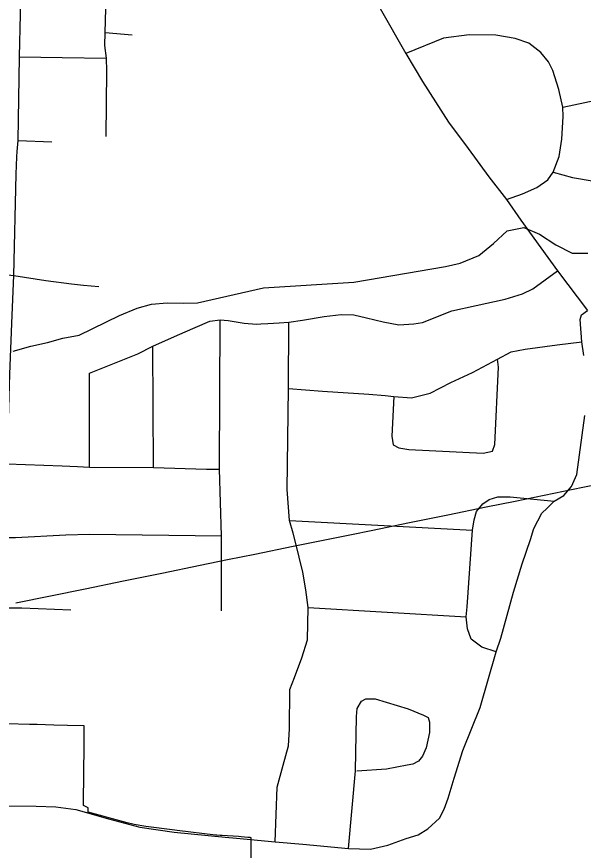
# Model space of a CAD drawing. Extents: x -6.1 to 38, y -7.7 to 22.
# Drawn here: x 5.97 to 6.42, y 16.475 to 17.136 of the extents above; entities that cross this region are included whole.
import ezdxf

# ---------------------------------------------------------------- set-up
doc = ezdxf.new("R2010")
doc.units = 0
for name, color, linetype in [('GM_X_City_Street', 7, 'Continuous'), ('GM_X_Corporation', 7, 'Continuous'), ('GM_X_County_Road', 7, 'Continuous'), ('GM_X_Minor_River', 7, 'Continuous'), ('GM_X_Minor_River_Text', 7, 'Continuous'), ('GM_X_State_Route', 7, 'Continuous'), ('GM_X_Township_Road', 7, 'Continuous'), ('GM_X_US_Route', 7, 'Continuous')]:
    doc.layers.add(name, color=color, linetype=linetype)

msp = doc.modelspace()

# ---------------------------------------------------------------- linework, layer by layer
at = {"layer": 'GM_X_City_Street'}
for p, q in [((6.04058, 17.12294), (6.06191, 17.12125)), ((5.97153, 17.03748), (5.99832, 17.03642)), ((6.079, 16.77805), (6.07832, 16.87438)), ((6.02812, 16.77851), (6.02812, 16.8529)), ((6.18686, 16.73599), (6.33192, 16.7285)), ((6.20157, 16.66702), (6.32709, 16.65961))]:
    msp.add_line(p, q, dxfattribs=at)
for points in [[(6.04134, 17.04064), (6.04197, 17.09274), (6.04174, 17.10272), (6.04028, 17.11277), (6.04058, 17.12294), (6.04197, 17.17014), (6.0434, 17.23969), (6.04507, 17.25461), (6.04563, 17.30191)], [(6.35905, 16.99061), (6.37176, 16.99515), (6.38313, 17.00003), (6.39174, 17.00611), (6.39594, 17.01229), (6.40069, 17.02475), (6.40277, 17.03849), (6.40381, 17.0564), (6.4036, 17.06389), (6.40048, 17.07784), (6.39569, 17.09304), (6.39236, 17.0999), (6.38611, 17.10719), (6.37675, 17.11469), (6.36591, 17.11823), (6.35062, 17.12102), (6.32949, 17.1213), (6.30892, 17.11851), (6.27917, 17.10628)], [(5.97258, 17.10371), (6.00642, 17.10322), (6.04174, 17.10272)], [(6.39594, 17.01229), (6.41131, 17.00809), (6.42858, 17.00518), (6.44709, 17.0045), (6.46194, 17.00511), (6.47823, 17.0083), (6.48714, 17.01074), (6.49518, 17.01506), (6.50122, 17.01936), (6.50602, 17.0248), (6.50941, 17.02986), (6.51236, 17.03679), (6.51403, 17.04436), (6.51551, 17.05466), (6.51381, 17.07569)], [(6.4036, 17.06389), (6.42984, 17.06951)], [(5.7769, 16.86559), (5.79291, 16.86772), (5.82752, 16.87028), (5.84897, 16.87232), (5.85482, 16.87393), (5.85958, 16.87696), (5.86348, 16.87913), (5.86796, 16.8849), (5.87099, 16.89097), (5.87215, 16.89674), (5.87641, 16.92511), (5.87957, 16.94072), (5.8899, 16.94003), (5.92555, 16.93518), (5.96815, 16.93033), (5.99346, 16.92653), (6.01392, 16.92379), (6.02341, 16.92273), (6.03565, 16.92168)], [(6.16403, 16.89197), (6.16968, 16.89225), (6.17872, 16.89293), (6.18619, 16.89338), (6.19704, 16.89496), (6.21423, 16.8979), (6.22779, 16.89949), (6.23775, 16.89926), (6.24792, 16.89677), (6.26104, 16.89361), (6.27343, 16.89116), (6.28556, 16.89192), (6.29243, 16.89317), (6.3157, 16.9024), (6.3349, 16.9067), (6.35801, 16.91149), (6.37178, 16.91595), (6.37977, 16.91983), (6.39942, 16.93414)], [(6.02812, 16.8529), (6.06641, 16.86818), (6.07832, 16.87438), (6.098, 16.88298), (6.11201, 16.88909), (6.12355, 16.89406), (6.13169, 16.89519), (6.13802, 16.89474), (6.15091, 16.8927), (6.16064, 16.8918), (6.16403, 16.89197)], [(6.13288, 16.66436), (6.13288, 16.72383), (6.13123, 16.77675), (6.13119, 16.77804), (6.13169, 16.89519)], [(6.17556, 16.48134), (6.1769, 16.52478), (6.18166, 16.54219), (6.18596, 16.55734), (6.18686, 16.57091), (6.1872, 16.60215), (6.19071, 16.61162), (6.19664, 16.62722), (6.20111, 16.64147), (6.20157, 16.66702), (6.19976, 16.68104), (6.1975, 16.69506), (6.19456, 16.70705), (6.19184, 16.7179), (6.1898, 16.72604), (6.18686, 16.73599), (6.18506, 16.76064), (6.18596, 16.84069), (6.18619, 16.89338)], [(6.18596, 16.84069), (6.2131, 16.83866), (6.24973, 16.83617), (6.26284, 16.83526), (6.26963, 16.83436), (6.28365, 16.83345), (6.29847, 16.83696), (6.31469, 16.84543), (6.33208, 16.85358), (6.35174, 16.86397), (6.3628, 16.86995), (6.37385, 16.87204), (6.39925, 16.87533), (6.4188, 16.87776)], [(6.26963, 16.83436), (6.26805, 16.80293), (6.26895, 16.79614), (6.27348, 16.79366), (6.28151, 16.79253), (6.34039, 16.78954), (6.34785, 16.79103), (6.34965, 16.79641), (6.3526, 16.85757), (6.35174, 16.86397)], [(5.83476, 16.7046), (5.85299, 16.72764), (5.86325, 16.74267), (5.87384, 16.75654), (5.88165, 16.76411), (5.88644, 16.76839), (5.89502, 16.77318), (5.9104, 16.77697), (5.92956, 16.77999), (5.96284, 16.781), (6.00646, 16.77949), (6.0187, 16.77893)], [(6.0187, 16.77893), (6.02812, 16.77851), (6.079, 16.77805), (6.12108, 16.77679), (6.13123, 16.77675)], [(6.35068, 16.63194), (6.33935, 16.63565), (6.33099, 16.64197), (6.32802, 16.65014), (6.32709, 16.65961), (6.32783, 16.66759), (6.33192, 16.7285), (6.33321, 16.73667), (6.33526, 16.74336), (6.34027, 16.7493), (6.3451, 16.75264), (6.35216, 16.75487), (6.362, 16.75487), (6.39673, 16.75153)], [(5.83476, 16.7046), (5.84282, 16.70334), (5.96158, 16.7225), (5.9694, 16.7225), (6.00946, 16.7247), (6.02805, 16.72531), (6.13288, 16.72383)], [(5.82388, 16.64578), (5.95957, 16.66678), (5.97444, 16.66678), (6.01327, 16.66527)], [(6.23372, 16.47615), (6.23913, 16.53757), (6.24004, 16.58062), (6.24041, 16.58698), (6.24386, 16.59297), (6.24748, 16.59479), (6.25475, 16.59479), (6.28108, 16.5868), (6.29307, 16.58171), (6.29688, 16.57989), (6.29797, 16.57608), (6.29793, 16.56788), (6.29534, 16.55581), (6.29237, 16.54931), (6.28921, 16.54522), (6.28475, 16.54281), (6.28017, 16.54211), (6.26383, 16.53902), (6.24023, 16.53738)]]:
    msp.add_lwpolyline(points, dxfattribs=at)
at = {"layer": 'GM_X_Corporation'}
msp.add_lwpolyline([(6.15668, 16.40394), (6.15649, 16.4846), (6.15567, 16.48465), (6.15368, 16.48484), (6.14841, 16.48529), (6.14635, 16.48547), (6.13332, 16.48629), (6.13172, 16.48639), (6.12911, 16.48657), (6.12816, 16.48669), (6.09757, 16.49033), (6.09577, 16.49053), (6.07292, 16.49344), (6.06359, 16.49503), (6.05812, 16.49632), (6.02703, 16.50486), (6.02704, 16.50831), (6.02334, 16.51003), (6.02336, 16.51287), (6.02376, 16.55773), (6.02382, 16.56429), (6.0239, 16.57329), (6.01055, 16.57365), (5.99984, 16.57394), (5.9867, 16.5743), (5.98064, 16.57447), (5.96284, 16.57495)], dxfattribs=at)
at = {"layer": 'GM_X_County_Road'}
for points in [[(5.97082, 17.02876), (5.97153, 17.03748), (5.97258, 17.10371), (5.97422, 17.17178), (5.97716, 17.24175)], [(5.94418, 16.60274), (5.95049, 16.60501), (5.95604, 16.61005), (5.95855, 16.61736), (5.95957, 16.66678), (5.96158, 16.7225), (5.96284, 16.781), (5.96498, 16.85208), (5.96667, 16.8989), (5.96815, 16.93033), (5.96984, 17.01069), (5.97047, 17.0244), (5.97082, 17.02876)]]:
    msp.add_lwpolyline(points, dxfattribs=at)
at = {"layer": 'GM_X_Minor_River'}
msp.add_lwpolyline([(5.96766, 16.87043), (5.98164, 16.87426), (5.99487, 16.87733), (6.00696, 16.88078), (6.01981, 16.8831), (6.05191, 16.89874), (6.06588, 16.90447), (6.07722, 16.90754), (6.0897, 16.90872), (6.10256, 16.90838), (6.1139, 16.90879), (6.16606, 16.92071), (6.2379, 16.9251), (6.31048, 16.93746), (6.32219, 16.94015), (6.33692, 16.94626), (6.34862, 16.95577), (6.35955, 16.96566), (6.37279, 16.96836), (6.38528, 16.96309), (6.39817, 16.95479), (6.41105, 16.948), (6.42353, 16.94804)], dxfattribs=at)
at = {"layer": 'GM_X_State_Route'}
msp.add_lwpolyline([(6.2587, 17.14217), (6.27917, 17.10628), (6.29222, 17.08408), (6.31283, 17.05202), (6.32844, 17.03099), (6.34505, 17.00856), (6.35905, 16.99061), (6.37029, 16.97437), (6.38621, 16.95222), (6.39942, 16.93414), (6.42318, 16.90261)], dxfattribs=at)
at = {"layer": 'GM_X_Township_Road'}
for points in [[(6.42026, 16.86694), (6.4188, 16.87776), (6.41735, 16.89555), (6.4186, 16.89912), (6.42318, 16.90261)], [(6.13566, 16.48501), (6.14473, 16.48413), (6.17556, 16.48134), (6.19729, 16.47949), (6.23372, 16.47615), (6.25095, 16.47558), (6.26488, 16.47874), (6.27926, 16.48383), (6.28902, 16.48691), (6.29663, 16.49174), (6.30592, 16.5001), (6.30963, 16.50734), (6.31279, 16.51588), (6.31743, 16.53185), (6.3243, 16.55376), (6.33804, 16.58775), (6.35068, 16.63194), (6.35438, 16.6429), (6.3646, 16.67929), (6.37147, 16.70176), (6.378, 16.72105), (6.38076, 16.7298), (6.38707, 16.74187), (6.39115, 16.74596), (6.39673, 16.75153), (6.40452, 16.75598), (6.41046, 16.76304), (6.41474, 16.77251), (6.42109, 16.81926)], [(5.72886, 16.51374), (5.74141, 16.51384), (5.79341, 16.51291), (5.82441, 16.51217), (5.8558, 16.51161), (5.88449, 16.51121), (5.90816, 16.51068), (5.9362, 16.50999), (5.95464, 16.50991), (5.98578, 16.50957), (6.00152, 16.50918), (6.01735, 16.50697), (6.04428, 16.49936), (6.06805, 16.49304), (6.09534, 16.48895), (6.13566, 16.48501)]]:
    msp.add_lwpolyline(points, dxfattribs=at)
at = {"layer": 'GM_X_US_Route'}
msp.add_lwpolyline([(5.96968, 16.67086), (5.99715, 16.67645), (6.02462, 16.68204), (6.05507, 16.68824), (6.08551, 16.69444), (6.11595, 16.70063), (6.13765, 16.70505), (6.15934, 16.70947), (6.18978, 16.71566), (6.22023, 16.72187), (6.23587, 16.72505), (6.25152, 16.72823), (6.28196, 16.73443), (6.3124, 16.74063), (6.34285, 16.74683), (6.36591, 16.75152), (6.38898, 16.75622), (6.41942, 16.76242), (6.44987, 16.76862), (6.48031, 16.77482), (6.51076, 16.78101), (6.53253, 16.78544), (6.5543, 16.78988), (6.55823, 16.79068)], dxfattribs=at)

# ---------------------------------------------------------------- texts
at = {"layer": 'GM_X_Minor_River_Text'}
msp.add_text('Butternut', height=0.094763, rotation=49.49823, dxfattribs=at).set_placement((6.45506, 16.25055))

doc.saveas('drawing.dxf')
